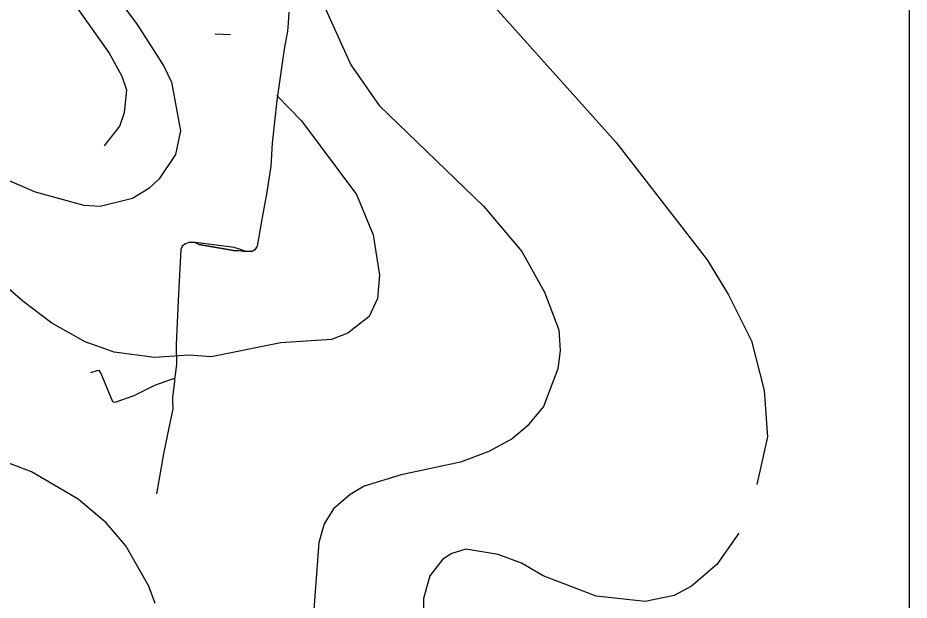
# Model space of a CAD drawing. Extents: x -662620 to -656370, y -1067090 to -1062990.
# Drawn here: x -656590.3 to -656370, y -1065565.4 to -1065421.4 of the extents above; entities that cross this region are included whole.
import ezdxf

# ---------------------------------------------------------------- set-up
doc = ezdxf.new("R2010")
doc.units = 0
for name, color, linetype in [('ram', 7, 'Continuous'), ('SDELOVACÍ_VEDENÍ_-_PODZEMNÍ', 7, 'Continuous'), ('VRSTEVNICE_ZDŮRAZNĚNÁ', 7, 'Continuous'), ('VRSTEVNICE_ZÁKLADNÍ', 7, 'Continuous')]:
    doc.layers.add(name, color=color, linetype=linetype)

msp = doc.modelspace()

# ---------------------------------------------------------------- linework, layer by layer
at = {"layer": 'ram'}
msp.add_lwpolyline([(-662620.02, -1067089.66), (-662620.02, -1062989.66), (-656370.02, -1062989.66), (-656370.02, -1067089.66), (-662620.02, -1067089.66)], dxfattribs=at)
at = {"layer": 'SDELOVACÍ_VEDENÍ_-_PODZEMNÍ'}
for points in [[(-656523.27, -1065420), (-656523.45, -1065422.79), (-656523.67, -1065424.76), (-656524.48, -1065429.14), (-656526.25, -1065441.91), (-656527.38, -1065452.44), (-656527.77, -1065458.15), (-656528.75, -1065464.52), (-656530.04, -1065471.68), (-656531.14, -1065477.9), (-656531.66, -1065478.79), (-656532.33, -1065479.23), (-656533.91, -1065479.25)], [(-656523.27, -1065420), (-656523.45, -1065422.79), (-656523.67, -1065424.76), (-656524.48, -1065429.14), (-656526.25, -1065441.91), (-656527.38, -1065452.44), (-656527.77, -1065458.15), (-656528.75, -1065464.52), (-656530.04, -1065471.68), (-656531.14, -1065477.9), (-656531.66, -1065478.79), (-656532.33, -1065479.23), (-656533.91, -1065479.25)], [(-656523.27, -1065420), (-656523.45, -1065422.79), (-656523.67, -1065424.76), (-656524.48, -1065429.14), (-656526.25, -1065441.91), (-656527.38, -1065452.44), (-656527.77, -1065458.15), (-656528.75, -1065464.52), (-656530.04, -1065471.68), (-656531.14, -1065477.9), (-656531.66, -1065478.79), (-656532.33, -1065479.23), (-656533.91, -1065479.25)], [(-656523.27, -1065420), (-656523.45, -1065422.79), (-656523.67, -1065424.76), (-656524.48, -1065429.14), (-656526.25, -1065441.91), (-656527.38, -1065452.44), (-656527.77, -1065458.15), (-656528.75, -1065464.52), (-656530.04, -1065471.68), (-656531.14, -1065477.9), (-656531.66, -1065478.79), (-656532.33, -1065479.23), (-656533.91, -1065479.25)], [(-656546.45, -1065477.01), (-656547.98, -1065477.01), (-656548.87, -1065477.29), (-656549.66, -1065477.89), (-656549.98, -1065478.73), (-656550.62, -1065491.36), (-656551.13, -1065502.31), (-656551.09, -1065507.14), (-656551.55, -1065510.89)], [(-656546.45, -1065477.01), (-656547.98, -1065477.01), (-656548.87, -1065477.29), (-656549.66, -1065477.89), (-656549.98, -1065478.73), (-656550.62, -1065491.36), (-656551.13, -1065502.31), (-656551.09, -1065507.14), (-656551.55, -1065510.89)], [(-656546.45, -1065477.01), (-656547.98, -1065477.01), (-656548.87, -1065477.29), (-656549.66, -1065477.89), (-656549.98, -1065478.73), (-656550.62, -1065491.36), (-656551.13, -1065502.31), (-656551.09, -1065507.14), (-656551.55, -1065510.89)], [(-656546.45, -1065477.01), (-656547.98, -1065477.01), (-656548.87, -1065477.29), (-656549.66, -1065477.89), (-656549.98, -1065478.73), (-656550.62, -1065491.36), (-656551.13, -1065502.31), (-656551.09, -1065507.14), (-656551.55, -1065510.89)], [(-656533.91, -1065479.25), (-656535.51, -1065478.67), (-656536.78, -1065478.19), (-656545.04, -1065477.14), (-656546.45, -1065477.01)], [(-656546.45, -1065477.01), (-656545.42, -1065477.49), (-656536.94, -1065478.98), (-656535.68, -1065478.94), (-656533.91, -1065479.25)], [(-656533.91, -1065479.25), (-656535.51, -1065478.67), (-656536.78, -1065478.19), (-656545.04, -1065477.14), (-656546.45, -1065477.01)], [(-656533.91, -1065479.25), (-656535.51, -1065478.67), (-656536.78, -1065478.19), (-656545.04, -1065477.14), (-656546.45, -1065477.01)], [(-656546.45, -1065477.01), (-656545.42, -1065477.49), (-656536.94, -1065478.98), (-656535.68, -1065478.94), (-656533.91, -1065479.25)], [(-656533.91, -1065479.25), (-656535.51, -1065478.67), (-656536.78, -1065478.19), (-656545.04, -1065477.14), (-656546.45, -1065477.01)], [(-656536.94, -1065478.98), (-656545.42, -1065477.49)], [(-656536.94, -1065478.98), (-656545.42, -1065477.49)], [(-656536.78, -1065478.19), (-656545.04, -1065477.14)], [(-656536.78, -1065478.19), (-656545.04, -1065477.14)], [(-656551.55, -1065510.89), (-656551.85, -1065510.66), (-656556.51, -1065512.38), (-656561.62, -1065514.88), (-656566.28, -1065516.54), (-656566.75, -1065516.35), (-656569.75, -1065509.23), (-656570.17, -1065508.67), (-656570.73, -1065508.74), (-656572.27, -1065509.21)], [(-656551.55, -1065510.89), (-656551.85, -1065510.66), (-656556.51, -1065512.38), (-656561.62, -1065514.88), (-656566.28, -1065516.54), (-656566.75, -1065516.35), (-656569.75, -1065509.23), (-656570.17, -1065508.67), (-656570.73, -1065508.74), (-656572.27, -1065509.21)], [(-656551.55, -1065510.89), (-656551.56, -1065511.26), (-656552.01, -1065515.32), (-656552.07, -1065516.24), (-656551.99, -1065518.13), (-656552.85, -1065522.37), (-656554.24, -1065529.26), (-656556.01, -1065539.12)], [(-656551.55, -1065510.89), (-656551.56, -1065511.26), (-656552.01, -1065515.32), (-656552.07, -1065516.24), (-656551.99, -1065518.13), (-656552.85, -1065522.37), (-656554.24, -1065529.26), (-656556.01, -1065539.12)], [(-656551.55, -1065510.89), (-656551.56, -1065511.26), (-656552.01, -1065515.32), (-656552.07, -1065516.24), (-656551.99, -1065518.13), (-656552.85, -1065522.37), (-656554.24, -1065529.26), (-656556.01, -1065539.12)], [(-656551.55, -1065510.89), (-656551.56, -1065511.26), (-656552.01, -1065515.32), (-656552.07, -1065516.24), (-656551.99, -1065518.13), (-656552.85, -1065522.37), (-656554.24, -1065529.26), (-656556.01, -1065539.12)], [(-656551.56, -1065511.26), (-656552.01, -1065515.32)], [(-656551.56, -1065511.26), (-656552.01, -1065515.32)]]:
    msp.add_lwpolyline(points, dxfattribs=at)
at = {"layer": 'VRSTEVNICE_ZDŮRAZNĚNÁ'}
msp.add_lwpolyline([(-656607.06, -1065296.86), (-656570.75, -1065293.14), (-656560.18, -1065293.86), (-656552.75, -1065299.86), (-656553.89, -1065305.86), (-656557.32, -1065313.87), (-656577.9, -1065353.89), (-656581.62, -1065365.9), (-656583.48, -1065377.9), (-656582.76, -1065385.91), (-656578.33, -1065397.91), (-656570.61, -1065409.92), (-656560.75, -1065423.07), (-656554.17, -1065433.36), (-656552.32, -1065437.36), (-656550.03, -1065449.37), (-656551.32, -1065455.23), (-656555.32, -1065461.23), (-656557.89, -1065463.66), (-656561.89, -1065466.09), (-656569.9, -1065468.09), (-656573.9, -1065467.81), (-656585.91, -1065464.52), (-656611.63, -1065453.51)], dxfattribs=at)
at = {"layer": 'VRSTEVNICE_ZÁKLADNÍ'}
for points in [[(-656568.82, -1065453.09), (-656565.04, -1065448.23), (-656563.89, -1065444.8), (-656563.32, -1065439.36), (-656564.47, -1065435.93), (-656567.75, -1065429.93), (-656579.05, -1065413.92), (-656586.62, -1065399.91), (-656588.91, -1065393.91), (-656591.34, -1065381.91)], [(-656568.82, -1065453.09), (-656565.04, -1065448.23), (-656563.89, -1065444.8), (-656563.32, -1065439.36), (-656564.47, -1065435.93), (-656567.75, -1065429.93), (-656579.05, -1065413.92), (-656586.62, -1065399.91), (-656588.91, -1065393.91), (-656591.34, -1065381.91)], [(-656520.45, -1065397.57), (-656514.3, -1065419.07), (-656508.01, -1065433.08), (-656501, -1065443.08), (-656475.13, -1065468.09), (-656465.7, -1065479.24), (-656460.12, -1065489.25), (-656456.56, -1065498.54), (-656456.27, -1065503.68), (-656456.84, -1065508.26), (-656460.41, -1065517.55), (-656464.41, -1065522.41), (-656468.13, -1065525.55), (-656473.85, -1065528.7), (-656480.85, -1065531.27), (-656495.57, -1065534.41), (-656504.72, -1065537.27), (-656508.15, -1065539.27), (-656512.3, -1065542.85), (-656514.58, -1065546.56), (-656515.87, -1065551.14), (-656517.3, -1065570)], [(-656520.45, -1065397.57), (-656514.3, -1065419.07), (-656508.01, -1065433.08), (-656501, -1065443.08), (-656475.13, -1065468.09), (-656465.7, -1065479.24), (-656460.12, -1065489.25), (-656456.56, -1065498.54), (-656456.27, -1065503.68), (-656456.84, -1065508.26), (-656460.41, -1065517.55), (-656464.41, -1065522.41), (-656468.13, -1065525.55), (-656473.85, -1065528.7), (-656480.85, -1065531.27), (-656495.57, -1065534.41), (-656504.72, -1065537.27), (-656508.15, -1065539.27), (-656512.3, -1065542.85), (-656514.58, -1065546.56), (-656515.87, -1065551.14), (-656517.3, -1065570)], [(-656473.73, -1065417.35), (-656442.4, -1065452.23), (-656419.96, -1065481.24), (-656414.67, -1065489.96), (-656409.01, -1065501.3), (-656405.84, -1065513.56), (-656405.05, -1065525.08), (-656407.67, -1065536.85)], [(-656541.49, -1065425.37), (-656537.73, -1065425.56)], [(-656541.49, -1065425.37), (-656537.73, -1065425.56)], [(-656526.24, -1065440.61), (-656520.16, -1065446.94), (-656506.58, -1065465.09), (-656502.43, -1065475.1), (-656500.86, -1065485.1), (-656501.43, -1065490.82), (-656503.43, -1065495.25), (-656508.72, -1065499.4), (-656512.73, -1065500.97), (-656525.3, -1065501.83), (-656542.46, -1065505.26), (-656547.89, -1065504.83), (-656556.46, -1065505.4), (-656566.47, -1065504.11), (-656573.61, -1065501.54), (-656581.9, -1065496.97), (-656589.05, -1065491.53), (-656607.49, -1065475.53)], [(-656526.24, -1065440.61), (-656520.16, -1065446.94), (-656506.58, -1065465.09), (-656502.43, -1065475.1), (-656500.86, -1065485.1), (-656501.43, -1065490.82), (-656503.43, -1065495.25), (-656508.72, -1065499.4), (-656512.73, -1065500.97), (-656525.3, -1065501.83), (-656542.46, -1065505.26), (-656547.89, -1065504.83), (-656556.46, -1065505.4), (-656566.47, -1065504.11), (-656573.61, -1065501.54), (-656581.9, -1065496.97), (-656589.05, -1065491.53), (-656607.49, -1065475.53)], [(-656556.32, -1065566.29), (-656557.89, -1065562), (-656563.61, -1065552), (-656568.47, -1065546.28), (-656575.33, -1065540.42), (-656586.91, -1065533.7), (-656597.34, -1065529.7), (-656630.22, -1065521.12), (-656645.94, -1065518.26), (-656654.51, -1065517.69), (-656663.09, -1065518.69), (-656668.81, -1065520.26), (-656673.1, -1065522.69), (-656676.53, -1065525.7), (-656683.39, -1065533.99), (-656685.53, -1065537.84), (-656686.82, -1065542.56), (-656685.96, -1065552.85), (-656684.1, -1065559.71), (-656679.1, -1065571.72)], [(-656556.32, -1065566.29), (-656557.89, -1065562), (-656563.61, -1065552), (-656568.47, -1065546.28), (-656575.33, -1065540.42), (-656586.91, -1065533.7), (-656597.34, -1065529.7), (-656630.22, -1065521.12), (-656645.94, -1065518.26), (-656654.51, -1065517.69), (-656663.09, -1065518.69), (-656668.81, -1065520.26), (-656673.1, -1065522.69), (-656676.53, -1065525.7), (-656683.39, -1065533.99), (-656685.53, -1065537.84), (-656686.82, -1065542.56), (-656685.96, -1065552.85), (-656684.1, -1065559.71), (-656679.1, -1065571.72)], [(-656412.1, -1065548.85), (-656417.53, -1065556.57), (-656423.82, -1065562), (-656428.11, -1065564.29), (-656435.26, -1065565.72), (-656447.37, -1065564.42), (-656460.44, -1065559.4), (-656465.84, -1065556.28), (-656471.56, -1065554.14), (-656479.56, -1065552.85), (-656482.99, -1065553.85), (-656485.28, -1065555.28), (-656488.43, -1065559.43), (-656490, -1065565), (-656490.14, -1065570.29)]]:
    msp.add_lwpolyline(points, dxfattribs=at)

doc.saveas('drawing.dxf')
